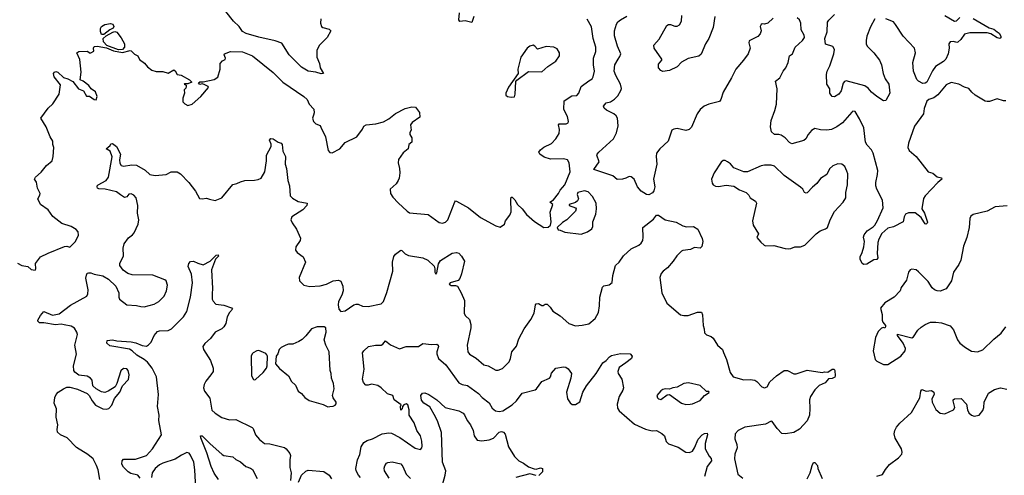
# Model space of a CAD drawing. Extents: x 2133461 to 2293071, y 753526 to 916327.
# Tile 368 of 459: x 2233754 to 2242771, y 860664 to 864837. Entities that reach past the tile are written whole.
import ezdxf

# ---------------------------------------------------------------- set-up
doc = ezdxf.new("R2010")
doc.units = 0

msp = doc.modelspace()

# ---------------------------------------------------------------- linework, layer by layer
at = {"layer": '0CON10XD'}
for points in [[(2236511.2, 864845), (2236508.8, 864805), (2236517.5, 864775), (2236530, 864765), (2236589.5, 864749.5), (2236602.5, 864735), (2236570, 864675), (2236498.3, 864601.7), (2236474.2, 864555), (2236476, 864495), (2236500, 864435), (2236506.2, 864395), (2236536.7, 864343.3), (2236515, 864341.2), (2236465, 864356.2), (2236395, 864366.7), (2236335, 864403.3), (2236223.3, 864515), (2236155, 864623.3), (2236094.1, 864644.1), (2235945, 864675.6), (2235828.3, 864711.7), (2235795, 864728.8), (2235765, 864773.3), (2235713.3, 864825), (2235643, 864913)], [(2237913.3, 864865), (2237895, 864812.5), (2237835, 864828), (2237785, 864821.2), (2237776.2, 864835), (2237780.7, 864900.7)], [(2240655, 864850), (2240605, 864804), (2240575, 864796.7), (2240555, 864800), (2240545, 864793.3), (2240534.3, 864775), (2240542.9, 864735), (2240535, 864706.2), (2240515, 864682.5), (2240436, 864644), (2240430, 864625), (2240444.2, 864575), (2240425, 864523.3), (2240383.8, 864465), (2240313.8, 864385), (2240274, 864305), (2240195, 864173.3), (2240174.2, 864105), (2240162.5, 864087.5), (2240065, 864064.2), (2240023.8, 864045), (2239985.8, 864015), (2239957.8, 863975), (2239906.9, 863853.1), (2239885, 863830.6), (2239855, 863821.9), (2239775, 863839.4), (2239744.3, 863835.7), (2239725.7, 863824.3), (2239691.4, 863725), (2239616, 863655), (2239586.6, 863613.4), (2239581.9, 863585), (2239588.1, 863515), (2239559.2, 863375), (2239572, 863305), (2239561.7, 863268.3), (2239549.5, 863250.5), (2239515, 863233.3), (2239495, 863236.7), (2239446.7, 863265), (2239412.5, 863307.5), (2239380, 863375), (2239355, 863398.8), (2239335, 863402), (2239305.4, 863384.6), (2239275, 863375.6), (2239225, 863374.3), (2239185, 863405.6), (2239012.5, 863465), (2239061.1, 863535), (2239040.8, 863595), (2239042.5, 863605), (2239057.5, 863625), (2239193.5, 863746.5), (2239219.1, 863800.9), (2239235.5, 863864.5), (2239228.1, 863935), (2239217.5, 863955), (2239195, 863975.7), (2239127.7, 864007.7), (2239107.7, 864027.7), (2239101.2, 864045), (2239125.6, 864074.4), (2239165, 864085.6), (2239202.4, 864107.6), (2239231.1, 864138.9), (2239260.8, 864189.2), (2239264.1, 864205.9), (2239255.6, 864245), (2239212.2, 864325), (2239199.2, 864365), (2239204.4, 864425), (2239233.9, 864476.1), (2239251.3, 864498.7), (2239260.8, 864525), (2239230, 864595), (2239200.2, 864690.2), (2239201.5, 864735), (2239218.9, 864795), (2239232.7, 864817.3), (2239255, 864836.9), (2239315, 864870)], [(2240119.4, 864865), (2240105.7, 864765), (2240065.6, 864664.4), (2240035, 864616.7), (2239995, 864520), (2239975, 864503.3), (2239875, 864482), (2239815, 864448.9), (2239773.7, 864406.3), (2239705, 864370.8), (2239645, 864361.3), (2239625, 864370.9), (2239603.8, 864395), (2239605, 864428.8), (2239633.3, 864465), (2239633.3, 864475), (2239563.8, 864575), (2239562, 864605), (2239610.7, 864659.3), (2239680, 864785), (2239695, 864793.8), (2239713.9, 864793.9), (2239755, 864776.7), (2239775, 864776.7), (2239795, 864788.8), (2239815, 864822.5), (2239816.9, 864875)], [(2242785, 864093.3), (2242765, 864093.3), (2242705, 864113.3), (2242635, 864086.7), (2242615, 864086.2), (2242595, 864092), (2242504.2, 864145), (2242472.1, 864172.1), (2242445, 864207.1), (2242405, 864218.1), (2242355, 864245.8), (2242285, 864260.8), (2242238.6, 864241.4), (2242161.8, 864148.2), (2242125, 864121.1), (2242081.2, 864105), (2242060.7, 864089.3), (2242037.5, 864025), (2242031.9, 863975), (2241947.6, 863862.4), (2241893.5, 863705), (2241888.1, 863665), (2241899.4, 863639.4), (2241965, 863583.3), (2242073.8, 863445), (2242115, 863430), (2242155, 863398), (2242195, 863387.5), (2242200, 863375), (2242163, 863347), (2242045, 863222.5), (2242030.5, 863199.5), (2242016.7, 863105), (2242039.2, 863065), (2242066.1, 862983.9), (2242065.9, 862974.1), (2242055, 862963.3), (2242045, 862967.5), (2242034.2, 862984.2), (2242010, 863025), (2241955, 863066.7), (2241895, 863066.7), (2241867.5, 863055), (2241855, 863032.5), (2241843.3, 862985), (2241755, 862938.8), (2241705, 862926), (2241650, 862880), (2241622, 862828), (2241611.4, 862795), (2241605.7, 862695.7), (2241613.8, 862655), (2241605, 862640), (2241575, 862638.8), (2241512.7, 862597.3), (2241485, 862594), (2241470, 862605), (2241450.8, 862645), (2241450, 862665), (2241470, 862705), (2241484.2, 862755), (2241490.8, 862805), (2241482, 862845), (2241486.2, 862865), (2241515.8, 862904.2), (2241570.5, 862939.5), (2241584.6, 862955.4), (2241611.1, 862998.9), (2241662.2, 863115), (2241654.4, 863185), (2241605, 863283.8), (2241595.6, 863315), (2241595.6, 863345), (2241610.3, 863419.7), (2241611.5, 863455), (2241568.5, 863615), (2241554.4, 863645), (2241515, 863688.1), (2241499.1, 863715), (2241483.1, 863845), (2241445, 863930), (2241405, 863996.7), (2241385, 863998), (2241375, 863991.2), (2241288.3, 863891.7), (2241236.2, 863855), (2241188, 863832), (2241145, 863825.6), (2241087.6, 863827.6), (2241035, 863840.8), (2241005, 863820.8), (2240974.3, 863785), (2240953.4, 863746.6), (2240935, 863730), (2240825, 863699.2), (2240805, 863710.8), (2240765, 863754.2), (2240728.7, 863778.7), (2240705.8, 863785.8), (2240665, 863784.4), (2240638.8, 863808.8), (2240630.5, 863855), (2240635.5, 863915), (2240669.2, 864005), (2240683.9, 864063.9), (2240691.4, 864205), (2240674.3, 864275), (2240714.5, 864305.5), (2240746, 864365), (2240769.2, 864395), (2240790.8, 864445), (2240803, 864507), (2240830, 864525), (2240855.8, 864585), (2240922.5, 864645), (2240940, 864675), (2240938.1, 864695), (2240911.5, 864745), (2240906.4, 864806.4), (2240895, 864836.2), (2240875, 864853.8)], [(2241584.2, 864845), (2241545, 864771.2), (2241513.3, 864686.7), (2241504.5, 864645), (2241506.7, 864615), (2241515.7, 864595), (2241575, 864534), (2241627.5, 864465), (2241645.8, 864425), (2241661.9, 864345), (2241680, 864295), (2241714.3, 864245), (2241721.4, 864165), (2241685, 864096.7), (2241665, 864094.2), (2241602.9, 864135), (2241555, 864172.5), (2241525, 864210.5), (2241495, 864230.9), (2241323.9, 864276.1), (2241307.7, 864272.3), (2241294.3, 864255.7), (2241277.8, 864185), (2241257.1, 864155), (2241215, 864130.8), (2241195, 864134), (2241186.2, 864145), (2241174, 864165), (2241172.5, 864205), (2241147.1, 864245), (2241142.2, 864335), (2241148.5, 864365), (2241174.5, 864415), (2241210, 864525), (2241215.6, 864565), (2241200.2, 864590.2), (2241133.1, 864613.1), (2241127.1, 864665), (2241150, 864725), (2241153.3, 864815), (2241165, 864834), (2241215, 864883.3)], [(2242225, 864876.5), (2242315, 864822.9), (2242332.1, 864827.9), (2242365, 864858)], [(2234525, 864700), (2234505, 864702.5), (2234495, 864730), (2234494.2, 864755), (2234504, 864775), (2234535, 864792.9), (2234585, 864801.4), (2234606.4, 864796.4), (2234616, 864775), (2234609.3, 864760.7), (2234580, 864745), (2234525, 864700)], [(2238468.6, 862988.6), (2238555, 862933.8), (2238595, 862937.5), (2238616.1, 862953.9), (2238620, 862985), (2238613.3, 863075), (2238637.5, 863145), (2238610, 863165), (2238641.7, 863188.3), (2238690, 863245), (2238704, 863275), (2238745.4, 863324.6), (2238794.4, 863445), (2238785.9, 863525.9), (2238772.3, 863552.3), (2238735, 863563.1), (2238615, 863558), (2238557.7, 863577.7), (2238517.5, 863605), (2238507.5, 863625), (2238522.5, 863645), (2238555, 863668.8), (2238625.6, 863704.4), (2238665.5, 863744.5), (2238694.2, 863795), (2238697.7, 863832.3), (2238690, 863875), (2238695, 863882.5), (2238757.7, 863882.3), (2238778.3, 863891.7), (2238781.2, 863905), (2238770.3, 863950.3), (2238737.5, 864015), (2238740, 864095), (2238811.9, 864138.1), (2238855, 864144), (2238874, 864165), (2238895.7, 864225), (2238965, 864278.1), (2238995.6, 864294.4), (2239006.5, 864313.5), (2239018, 864365), (2239008.5, 864425), (2239009.4, 864485), (2239030, 864545), (2239030.6, 864585), (2239006.5, 864665), (2238990.3, 864770.3), (2238950.9, 864840.9)], [(2242485, 864849.4), (2242633, 864763), (2242675, 864750), (2242706, 864726), (2242725, 864712.5), (2242738, 864685), (2242738, 864672), (2242730, 864665), (2242705, 864671.5), (2242647.8, 864707.8), (2242615, 864715.7), (2242455, 864716.5), (2242405, 864703.8), (2242372.5, 864655), (2242345, 864630), (2242335, 864628), (2242305, 864638.8), (2242275, 864633.3), (2242264, 864615), (2242265.8, 864575.8), (2242258.2, 864525), (2242236.7, 864475), (2242215, 864454.4), (2242142.3, 864407.7), (2242112.4, 864367.6), (2242061.2, 864265), (2242047.5, 864255), (2242025, 864252.5), (2241985, 864272.5), (2241969.7, 864289.7), (2241939.2, 864365), (2241934.4, 864445), (2241958.2, 864535), (2241950, 864575), (2241844.4, 864685), (2241773.8, 864793.8), (2241755, 864816), (2241685, 864845.7)], [(2234660.3, 864560.3), (2234551.5, 864601.5), (2234520.8, 864635), (2234520, 864665), (2234545, 864690), (2234606.4, 864723.6), (2234625, 864730), (2234645, 864724), (2234685, 864670), (2234714.4, 864615), (2234715.5, 864584.5), (2234695, 864562.5), (2234660.3, 864560.3)], [(2233735, 862606.7), (2233775, 862586.7), (2233827.7, 862577.7), (2233859.3, 862549.3), (2233895, 862542.5), (2233902.5, 862555), (2233900, 862605), (2233944.3, 862665.7), (2234015, 862700), (2234165, 862758.8), (2234185, 862761.2), (2234215, 862754), (2234264, 862805), (2234293.3, 862863.3), (2234288.8, 862895), (2234271.2, 862915), (2234225, 862942), (2234140.3, 862970.3), (2234058.8, 863035), (2234015, 863096.7), (2233943.9, 863143.9), (2233920, 863195), (2233940, 863230), (2233942, 863245), (2233917.1, 863295), (2233907.7, 863347.7), (2233891.2, 863375), (2233898.8, 863395), (2233949.7, 863440.3), (2233998.8, 863501.2), (2234051.2, 863545), (2234061.2, 863585), (2234066.2, 863665), (2234056.7, 863695), (2234057.5, 863725), (2234033.1, 863765), (2233997.5, 863855), (2233948.8, 863935), (2234014.5, 864025.5), (2234057.8, 864065), (2234115.7, 864155), (2234129.3, 864239.3), (2234070, 864315), (2234063.8, 864345), (2234072.3, 864357.7), (2234085, 864363.3), (2234105, 864356.7), (2234155, 864306.7), (2234195.9, 864295.9), (2234240.7, 864270.7), (2234292.5, 864205), (2234340, 864185), (2234365, 864137.5), (2234395, 864137.5), (2234435, 864107.5), (2234455, 864102.5), (2234463.3, 864135), (2234450, 864175), (2234407.5, 864205), (2234387.5, 864235), (2234335, 864273.3), (2234307.5, 864285), (2234316.2, 864355), (2234303.9, 864473.9), (2234277.5, 864535), (2234295, 864546.7), (2234375, 864547.5), (2234393, 864533), (2234405, 864532.5), (2234432.5, 864547.5), (2234430, 864575), (2234435, 864590), (2234465, 864593.3), (2234547.9, 864577.9), (2234615, 864553.3), (2234695, 864535.7), (2234765, 864554.2), (2234775, 864552), (2234805, 864521.2), (2234836.7, 864505), (2234853.1, 864473.1), (2234898.6, 864438.6), (2234923.8, 864405), (2234965, 864374.4), (2235005, 864362.2), (2235065, 864363.8), (2235115, 864346.7), (2235166.4, 864376.4), (2235178.3, 864368.3), (2235196.4, 864336.4), (2235232.5, 864327.5), (2235310, 864285), (2235330, 864265), (2235295, 864250), (2235265, 864250), (2235260, 864245), (2235278.3, 864238.3), (2235280, 864225), (2235275, 864210), (2235260, 864195), (2235262.5, 864165), (2235247, 864117), (2235247.5, 864085), (2235267.5, 864065), (2235295, 864050), (2235335, 864063.3), (2235412.5, 864135), (2235482.5, 864215), (2235480, 864225), (2235445, 864242.5), (2235425, 864250), (2235405, 864242.5), (2235391.7, 864258.3), (2235403.3, 864266.7), (2235435, 864266.7), (2235535, 864288.1), (2235568.7, 864311.3), (2235588.8, 864385), (2235590, 864435), (2235610.7, 864459.3), (2235635, 864472.5), (2235640, 864485), (2235627.5, 864515), (2235630, 864525), (2235685, 864546.2), (2235795, 864541.2), (2235885, 864506.2), (2236074.2, 864354.2), (2236164.5, 864264.5), (2236356.7, 864135), (2236387.5, 864105), (2236405, 864062.5), (2236448.3, 864018.3), (2236451.2, 863985), (2236445, 863962.5), (2236436.7, 863935), (2236443.8, 863905), (2236465, 863883.3), (2236505, 863867.5), (2236513.6, 863853.6), (2236553.8, 863765), (2236578.3, 863638.3), (2236595, 863620), (2236615, 863616.7), (2236685.6, 863654.4), (2236735, 863711.2), (2236842.5, 863765), (2236893.3, 863835), (2236905, 863862.5), (2236927, 863873), (2237015, 863882.5), (2237085, 863902), (2237135, 863930), (2237195, 863977.5), (2237285, 864023.8), (2237345, 864040), (2237380, 864035), (2237417, 863987), (2237417.5, 863945), (2237350, 863895), (2237332.5, 863875), (2237340, 863825), (2237327.5, 863805), (2237327.5, 863785), (2237346.2, 863755), (2237346, 863715), (2237317.5, 863695), (2237312.5, 863655), (2237265, 863616.7), (2237222.7, 863557.3), (2237221.4, 863525), (2237232.9, 863475), (2237234.2, 863435.8), (2237229.2, 863385), (2237220.8, 863365), (2237202, 863335), (2237148, 863285), (2237150, 863245), (2237171.2, 863211.2), (2237218.8, 863158.8), (2237302.1, 863082.1), (2237325, 863069.2), (2237495, 863054.2), (2237595, 862978.8), (2237626.1, 862973.9), (2237655, 862983.8), (2237675, 863003.3), (2237740.5, 863169.5), (2237745, 863176.7), (2237755, 863176.2), (2237865, 863113.8), (2237975, 863024), (2238115, 862948.8), (2238155, 862937.5), (2238192.5, 862965), (2238203.9, 862996.1), (2238243.9, 863046.1), (2238253.9, 863076.1), (2238250.5, 863189.5), (2238255, 863210), (2238265, 863210), (2238287.3, 863187.3), (2238313.8, 863145), (2238355.8, 863105.8), (2238395, 863051.2), (2238468.6, 862988.6)], [(2238255, 864127.5), (2238285, 864130), (2238292.5, 864155), (2238298.3, 864271.7), (2238307, 864283), (2238415, 864361.2), (2238535, 864360), (2238592.1, 864407.9), (2238665, 864456.7), (2238696.7, 864505), (2238697.5, 864535), (2238675, 864570), (2238645, 864585.8), (2238575, 864590.8), (2238497, 864567), (2238472.5, 864595), (2238455, 864603.3), (2238427.5, 864595), (2238401.2, 864575), (2238343.8, 864495), (2238317.5, 864385), (2238320, 864345), (2238231.7, 864218.3), (2238206.7, 864165), (2238207.5, 864145), (2238220, 864135), (2238255, 864127.5)], [(2234488, 860625), (2234472.9, 860715), (2234458.6, 860755), (2234426, 860815), (2234378.8, 860855), (2234275, 860920), (2234187.7, 861007.7), (2234128, 861035), (2234100.3, 861060.3), (2234097.7, 861082.3), (2234104.5, 861125), (2234089.6, 861195), (2234091.5, 861271.5), (2234071.2, 861325), (2234076, 861375), (2234090, 861405), (2234106, 861425), (2234155, 861456.2), (2234185, 861470), (2234215, 861471.4), (2234285, 861454.2), (2234372.3, 861412.3), (2234390, 861395), (2234417.5, 861345), (2234450, 861305), (2234515, 861273.3), (2234545, 861270), (2234570, 861275), (2234597.5, 861305), (2234623.9, 861366.1), (2234671.2, 861425), (2234696.4, 861483.6), (2234749.7, 861540.3), (2234755.7, 861585), (2234748, 861625), (2234735, 861638), (2234705, 861641.2), (2234680, 861620), (2234643.3, 861505), (2234627.5, 861475), (2234565, 861433.3), (2234535, 861423.3), (2234505, 861427.5), (2234455, 861456.7), (2234425, 861482.5), (2234418.8, 861535), (2234403.8, 861555), (2234371.7, 861571.7), (2234295, 861581.9), (2234259.1, 861609.1), (2234250.8, 861625), (2234247.3, 861667.3), (2234275.9, 861774.1), (2234259.6, 861855), (2234284.2, 861955), (2234279.2, 861975), (2234255, 862011.4), (2234225, 862028.6), (2234163.2, 862043.2), (2234135, 862046.7), (2234080.9, 862040.9), (2233975, 862060), (2233935, 862061.2), (2233920, 862075), (2233920, 862085), (2233943.9, 862126.1), (2233977, 862163), (2234055, 862129.2), (2234115, 862143.1), (2234218.9, 862221.1), (2234368.8, 862305), (2234379.2, 862325), (2234381.2, 862361.2), (2234360.3, 862469.7), (2234365, 862497.5), (2234373.8, 862515), (2234385, 862519.2), (2234405, 862519.4), (2234435, 862507.5), (2234515, 862491.2), (2234569.1, 862459.1), (2234636, 862395), (2234661.2, 862335), (2234662, 862295), (2234668.1, 862278.1), (2234735, 862223.8), (2234825, 862220), (2234865, 862208.8), (2234895, 862208), (2234985, 862231.4), (2235028.8, 862255), (2235076.6, 862303.4), (2235099.2, 862355), (2235107.5, 862405), (2235096, 862445), (2235083.3, 862455), (2234975, 862498), (2234785, 862500.8), (2234745, 862512.5), (2234703.4, 862543.4), (2234672, 862585), (2234671.2, 862605), (2234705.7, 862675), (2234703.1, 862745), (2234710.6, 862785), (2234750.3, 862839.7), (2234786, 862865), (2234802.5, 862885), (2234839.4, 862965), (2234845.5, 863005), (2234833.6, 863065), (2234835.5, 863135.5), (2234822.5, 863205), (2234800.3, 863230.3), (2234775, 863242.9), (2234752.4, 863237.6), (2234735, 863213.3), (2234715, 863207.5), (2234677.5, 863232.5), (2234640.5, 863260.5), (2234535.8, 863285.8), (2234477.7, 863287.7), (2234466.7, 863295), (2234463.8, 863305), (2234464, 863315), (2234473.3, 863325), (2234547.4, 863362.6), (2234567.8, 863395), (2234601.2, 863581.2), (2234582.5, 863632.5), (2234547.5, 863655), (2234582.5, 863685), (2234590.5, 863699.5), (2234605, 863703.8), (2234640, 863675), (2234678.8, 863605), (2234668, 863552), (2234671.7, 863521.7), (2234685, 863502.9), (2234705, 863495.7), (2234782.4, 863507.6), (2234823.9, 863503.9), (2234905, 863460), (2234945, 863418.8), (2234995, 863408.8), (2235095, 863420), (2235143, 863443), (2235195, 863444), (2235225.7, 863425.7), (2235303.8, 863345), (2235365, 863266.7), (2235400.7, 863200.7), (2235425, 863196.7), (2235465, 863202), (2235493.2, 863193.2), (2235545, 863181.9), (2235606, 863204), (2235705, 863328.8), (2235743.9, 863336.1), (2235775, 863353.3), (2235815, 863364), (2235905, 863367.5), (2235937, 863373), (2235964.2, 863385.8), (2235998, 863445), (2236013.3, 863545), (2236014.2, 863595), (2236056.1, 863676.1), (2236058.3, 863698.3), (2236043.3, 863735), (2236055, 863748.8), (2236075, 863746.2), (2236120, 863715), (2236150, 863705), (2236157.5, 863695), (2236164.3, 863634.3), (2236190, 863585), (2236185.6, 863515), (2236197.1, 863475), (2236209.2, 863365), (2236226, 863315), (2236232.3, 863222.3), (2236251.7, 863201.7), (2236305, 863172.5), (2236387.5, 863155), (2236384, 863135), (2236347.1, 863095), (2236248, 863032), (2236237.9, 863005), (2236251, 862975), (2236288.5, 862918.5), (2236325.6, 862835), (2236322.2, 862815), (2236282, 862755), (2236281.2, 862725), (2236295.8, 862705.8), (2236350, 862665), (2236371.2, 862615), (2236312.5, 862475), (2236317.5, 862445), (2236356.4, 862406.4), (2236411.9, 862391.9), (2236505, 862400), (2236563.3, 862415), (2236625, 862444), (2236675, 862451.2), (2236695, 862443.3), (2236714, 862395), (2236715.8, 862354.2), (2236705.8, 862315), (2236674.5, 862255.5), (2236671.4, 862225), (2236676.1, 862186.1), (2236695, 862163.3), (2236735, 862171.2), (2236815, 862224), (2236835, 862230.8), (2236855, 862232), (2236895, 862214.2), (2236945, 862210), (2237065, 862235.8), (2237086.7, 862255), (2237117.8, 862337.8)], [(2240795, 862737.5), (2240815, 862742.5), (2240853.6, 862756.4), (2240905, 862757.5), (2240945, 862772.5), (2241047.5, 862875), (2241085, 862903.3), (2241135, 862921.2), (2241151.2, 862935), (2241176.9, 863005), (2241215, 863080), (2241295, 863166.2), (2241318.6, 863205), (2241320.6, 863255), (2241335.6, 863325), (2241336.7, 863425), (2241330.3, 863450.3), (2241311.7, 863491.7), (2241284.1, 863514.1), (2241245, 863516), (2241201.7, 863498.3), (2241169.5, 863470.5), (2241145, 863420), (2241088.3, 863381.7), (2241055, 863336.2), (2241015.8, 863304.2), (2240965, 863250), (2240955, 863246.7), (2240940, 863255), (2240926.2, 863285), (2240905, 863303.8), (2240755, 863408.8), (2240665.4, 863495.4), (2240635, 863505.7), (2240574, 863504), (2240545, 863498), (2240420, 863445), (2240385, 863443.3), (2240295, 863481.2), (2240265, 863516.7), (2240236.1, 863536.1), (2240215, 863546.7), (2240195, 863547.5), (2240177, 863533), (2240113.3, 863435), (2240090, 863375), (2240095, 863340), (2240104.1, 863324.1), (2240127, 863313), (2240155, 863310), (2240225, 863322.5), (2240295, 863312.5), (2240345, 863277.5), (2240407.5, 863255), (2240430.7, 863230.7), (2240444.1, 863204.1), (2240493.9, 863173.9), (2240501.2, 863155), (2240463.8, 862995), (2240470, 862955), (2240520, 862875), (2240505, 862842.5), (2240540.5, 862800.5), (2240571.7, 862771.7), (2240585, 862766.7), (2240659.5, 862769.5), (2240765, 862741.2), (2240795, 862737.5)], [(2238895, 862874), (2238955, 862893.8), (2238995, 862920), (2239003.6, 862943.6), (2239003.9, 862986.1), (2239030, 863055), (2239036.7, 863105), (2239033.8, 863155), (2238998.8, 863218.8), (2238959.8, 863259.8), (2238928, 863268), (2238865.4, 863254.6), (2238860.4, 863235), (2238870.6, 863195), (2238863.6, 863176.4), (2238845, 863163.3), (2238787.5, 863145), (2238787.5, 863135), (2238845, 863113.3), (2238851.2, 863105), (2238845, 863083.3), (2238765.9, 863004.1), (2238725, 862980), (2238677.5, 862935), (2238685, 862912.5), (2238705, 862910), (2238745, 862890), (2238895, 862874)], [(2242797.7, 863132.3), (2242687.7, 863122.3), (2242615, 863082), (2242486.1, 863053.9), (2242465, 863037.5), (2242456.2, 863015), (2242449.2, 862935), (2242427, 862843), (2242398.3, 862761.7), (2242374.2, 862635), (2242354.2, 862595), (2242305.8, 862525), (2242287.5, 862445), (2242238.3, 862371.7), (2242185, 862351.5), (2242155, 862352.5), (2242132.4, 862362.4), (2242110.2, 862380.2), (2242075, 862439.2), (2241985, 862528.8), (2241965, 862546.2), (2241925, 862553.3), (2241907.5, 862545), (2241894.1, 862525.9), (2241875, 862450), (2241826.7, 862385), (2241817.3, 862352.7), (2241761.2, 862295), (2241676.1, 862243.9), (2241637.5, 862195), (2241653.6, 862136.4), (2241653.9, 862083.9), (2241660, 862065), (2241682.5, 862035), (2241682.5, 862025), (2241677, 862013), (2241665, 862017.5), (2241645, 862012.5), (2241615, 861982.5), (2241591.2, 861925), (2241570, 861805), (2241587.5, 861725), (2241605, 861710), (2241665, 861680), (2241705, 861680), (2241823.6, 861756.4), (2241864, 861805), (2241867.1, 861825), (2241845, 861874), (2241793.8, 861945), (2241793.6, 861956.4), (2241925, 861924.2), (2241938.2, 861931.8), (2241978, 861992), (2242008.5, 862021.5), (2242045, 862045.7), (2242095, 862066), (2242145, 862068), (2242195, 862061.2), (2242275, 862032.5), (2242306.4, 861996.4), (2242343.1, 861905), (2242365, 861874), (2242414.2, 861834.2), (2242471.9, 861801.9), (2242525, 861796), (2242575, 861814), (2242675, 861912), (2242743.3, 861965), (2242785, 862023.3)], [(2237117.8, 862337.8), (2237170.5, 862535), (2237169.1, 862615), (2237180.7, 862669.3), (2237195, 862690), (2237245, 862726.7), (2237255, 862723.8), (2237285, 862692), (2237315, 862678), (2237445.6, 862655.6), (2237491.2, 862635), (2237550.3, 862580.3), (2237557.1, 862555), (2237554.6, 862525), (2237565, 862506.2), (2237575, 862518.8), (2237589.9, 862600.1), (2237608, 862632), (2237715, 862699), (2237754.5, 862704.5), (2237777.3, 862697.3), (2237801.5, 862671.5), (2237828.1, 862625), (2237800.6, 862509.4), (2237783.8, 862466.2), (2237770.8, 862449.2), (2237695, 862427), (2237687.3, 862415), (2237705, 862402.5), (2237745, 862401.5), (2237764, 862395), (2237795.7, 862335), (2237827.8, 862265), (2237825.8, 862145), (2237836, 862125), (2237872.1, 862092.1), (2237886.9, 862045), (2237885.6, 862015), (2237853.1, 861855), (2237857.5, 861795), (2237875, 861774.2), (2237935, 861735.7), (2238004, 861675), (2238045, 861668), (2238115, 861628), (2238135, 861626), (2238175, 861642), (2238235.5, 861704.5), (2238249.2, 861735), (2238260, 861795), (2238305, 861847.5), (2238326.1, 861913.9), (2238373.3, 862005), (2238435, 862090), (2238465, 862150), (2238478.8, 862225), (2238485, 862233.3), (2238505, 862238), (2238535, 862218.8), (2238549.5, 862220.5), (2238565, 862232.5), (2238585, 862232.5), (2238612.5, 862205), (2238636.1, 862166.1), (2238705, 862123.8), (2238783.3, 862055), (2238845, 862034.2), (2238905, 862039.2), (2238967.3, 862052.7), (2239025, 862098.8), (2239054.3, 862155), (2239064.2, 862215), (2239066, 862295), (2239091.7, 862388.3), (2239105, 862398.8), (2239151.7, 862408.3), (2239178.8, 862431.2), (2239185.8, 862495), (2239210.8, 862585), (2239245.4, 862614.6), (2239285, 862672.9), (2239355, 862739.2), (2239425, 862771.2), (2239445, 862790), (2239460, 862815), (2239464, 862845), (2239460, 862935), (2239559.5, 863010.5), (2239585, 863048), (2239605, 863048), (2239665, 863003.8), (2239765, 862982), (2239828.3, 862948.3), (2239859.3, 862940.7), (2239925, 862943.3), (2239965, 862917.5), (2240005, 862832.5), (2240009.5, 862805), (2240001.4, 862758.6), (2239985, 862744.2), (2239935, 862749.2), (2239896.4, 862733.6), (2239827, 862723), (2239813.9, 862716.1), (2239772.5, 862675), (2239740, 862625), (2239686.2, 862565), (2239646.2, 862535), (2239628.8, 862511.2), (2239617.5, 862475), (2239636, 862335), (2239681.7, 862241.7), (2239805, 862133.8), (2239835, 862126.2), (2239875, 862128), (2239962.1, 862157.9), (2239998.1, 862158.1), (2240008.6, 862135), (2240013.8, 862035), (2240023.1, 862005), (2240025, 861967.5), (2240045, 861950.8), (2240085.6, 861935.6), (2240105, 861921.2), (2240144, 861855), (2240190.8, 861815), (2240199.4, 861789.4), (2240227.1, 861725), (2240260, 861605), (2240286.7, 861565), (2240385, 861536.9), (2240445, 861541.8), (2240485.3, 861535.3), (2240505, 861524.4), (2240550, 861475), (2240575, 861463.8), (2240599.5, 861475), (2240625, 861520.6), (2240685, 861575.6), (2240755, 861622.5), (2240785, 861623.8), (2240844.2, 861594.2), (2240863.9, 861593.9), (2240965, 861625.6), (2241104.1, 861604.1), (2241125, 861611.2), (2241155, 861608.8), (2241195, 861636), (2241212.5, 861635), (2241220, 861625), (2241222.5, 861575), (2241217.5, 861562.5), (2241195, 861549.2), (2241161.7, 861548.3), (2241129.1, 861510.9), (2241074.4, 861485.6), (2241035, 861448), (2240994.7, 861385.3), (2240986.2, 861355), (2240991.5, 861275), (2240986.4, 861213.6), (2240966.5, 861163.5), (2240894.6, 861085.4), (2240845, 861056.7), (2240766.6, 861043.4), (2240735, 861047.1), (2240691.5, 861091.5), (2240645, 861156.7), (2240635, 861158.8), (2240585, 861131.1), (2240395, 861104.4), (2240334.2, 861075), (2240307.8, 861045), (2240303.2, 860996.8), (2240321.9, 860945), (2240324.3, 860915.7), (2240302.2, 860857.8), (2240298.8, 860815), (2240331.2, 860675), (2240377.7, 860637.7)], [(2234856.8, 860636.8), (2234835, 860666), (2234771.7, 860681.7), (2234747.5, 860695), (2234705, 860737.5), (2234690, 860765), (2234693.6, 860796.4), (2234705, 860812.5), (2234815, 860811.4), (2234915, 860844.4), (2234970.5, 860905), (2235053.5, 861035), (2235030, 861165), (2235032.9, 861215), (2235016.5, 861295), (2235026.1, 861405), (2235006.7, 861565), (2234966.6, 861645), (2234925, 861698.9), (2234895, 861724.7), (2234827.5, 861765), (2234785, 861805.4), (2234758.8, 861818.8), (2234581.1, 861851.1), (2234553.8, 861875), (2234555, 861900), (2234605, 861904.3), (2234645, 861894.5), (2234775, 861886.2), (2234816.6, 861876.6), (2234875, 861852.3), (2234915, 861846.5), (2234935, 861857.5), (2234958.2, 861881.8), (2234985, 861945.7), (2235015, 861980), (2235035, 861987.8), (2235115, 861991.4), (2235145.8, 862005), (2235256, 862114), (2235285.3, 862164.7), (2235317.9, 862295), (2235336.4, 862426.4), (2235328.1, 862505), (2235297.5, 862577.5), (2235302.5, 862605), (2235318.2, 862621.8), (2235345.4, 862625.4), (2235385, 862605.7), (2235435, 862592.9), (2235498.8, 862625), (2235555, 862681.2), (2235573, 862683), (2235575, 862672.5), (2235547.5, 862642.5), (2235510.6, 862545), (2235521.5, 862375), (2235515.5, 862324.5), (2235517.8, 862277.8), (2235527.4, 862257.4), (2235551.7, 862231.7), (2235625, 862221.5), (2235695, 862198), (2235703.3, 862185), (2235675.7, 862154.3), (2235652.9, 862115), (2235641.1, 862055), (2235624.4, 862025), (2235605, 862005.6), (2235545, 861974.2), (2235501.8, 861918.2), (2235449.1, 861870.9), (2235432, 861845), (2235437, 861817), (2235502, 861715), (2235527.1, 861645), (2235527.5, 861615), (2235505, 861583.8), (2235458.8, 861525), (2235444, 861495), (2235438.8, 861465), (2235446.7, 861435), (2235495, 861370), (2235515, 861261.2), (2235545, 861233.1), (2235605, 861194), (2235675, 861170.6), (2235735, 861174.2), (2235882.3, 861102.3), (2235893.8, 861093.8), (2235914.4, 861034.4), (2235951.7, 860991.7), (2235995, 860956), (2236045, 860952.9), (2236178, 860918), (2236195, 860907.5), (2236228.8, 860865), (2236233.8, 860845), (2236228, 860805), (2236229.2, 860735), (2236241.2, 860685), (2236234, 860615)], [(2236575, 861292), (2236595, 861293.8), (2236625, 861297.5), (2236643, 861307), (2236651.7, 861318.3), (2236653.3, 861335), (2236625, 861373.3), (2236617.5, 861395), (2236634.3, 861455), (2236628, 861505), (2236610, 861555), (2236608.1, 861595), (2236598.6, 861625), (2236587.1, 861795), (2236558, 861855), (2236544.1, 861904.1), (2236561.2, 861975), (2236557.5, 862015), (2236543.9, 862023.9), (2236480, 862025), (2236426.7, 862005), (2236375, 861941.2), (2236341.7, 861908.3), (2236311.2, 861888.8), (2236255, 861864), (2236215, 861864), (2236192.7, 861857.3), (2236150, 861835), (2236130, 861815), (2236117.5, 861775), (2236103.6, 861756.4), (2236097.5, 861685), (2236135, 861642.5), (2236215, 861573.8), (2236244.5, 861524.5), (2236278.9, 861488.9), (2236305, 861436), (2236334.5, 861414.5), (2236365.4, 861375.4), (2236405, 861349.4), (2236535, 861312), (2236575, 861292)], [(2236875, 860642.2), (2236856.7, 860665), (2236835.5, 860705), (2236832.5, 860725), (2236848.2, 860805), (2236870.4, 860855), (2236881.1, 860925), (2236905, 860963.5), (2236935, 860981.5), (2236985, 860997.5), (2237075, 861043.1), (2237135, 861054.3), (2237159.1, 861049.1), (2237235, 861009.2), (2237375, 860913.1), (2237425, 860901.2), (2237435.9, 860914.1), (2237439.2, 860930.8), (2237437, 860977), (2237426, 861025), (2237391.2, 861075), (2237366.2, 861145), (2237320, 861215), (2237320, 861265), (2237308.8, 861308.8), (2237292.5, 861317.5), (2237271.7, 861308.3), (2237260, 861295), (2237257, 861273), (2237245, 861260), (2237242.5, 861295), (2237248.3, 861308.3), (2237182.5, 861355), (2237172.5, 861395), (2237121.3, 861411.3), (2237065.4, 861465.4), (2237035.4, 861485.4), (2236975, 861497.5), (2236945, 861488.8), (2236925, 861490), (2236904.1, 861514.1), (2236894.2, 861545), (2236908, 861635), (2236894, 861785), (2236905.8, 861804.2), (2236947.5, 861845), (2237012.7, 861857.3), (2237065, 861856), (2237081.2, 861865), (2237105, 861896), (2237148.8, 861858.8), (2237231, 861821), (2237295, 861844.2), (2237405, 861844.4), (2237445, 861871.2), (2237525, 861861), (2237575, 861864.4), (2237587.1, 861857.1), (2237590.6, 861845), (2237575.7, 861795), (2237575.8, 861775), (2237589.2, 861735), (2237655.3, 861675.3), (2237775, 861510), (2237805, 861495.8), (2237855, 861486.9), (2237955, 861413.1), (2237988.6, 861375), (2238055, 861327.5), (2238080.2, 861280.2), (2238113.1, 861253.1), (2238145, 861249.6), (2238178.8, 861255), (2238265, 861307.8), (2238303.4, 861346.6), (2238354.6, 861415.4), (2238475, 861446.7), (2238486.7, 861455), (2238535, 861523.3), (2238607.5, 861555), (2238616.7, 861565), (2238625, 861600), (2238664.2, 861645.8), (2238735, 861656.7), (2238755, 861653.3), (2238777.7, 861637.7), (2238807.5, 861595), (2238802, 861555), (2238762.9, 861425), (2238770.8, 861365), (2238795, 861326.7), (2238815, 861313.8), (2238845, 861313.8), (2238884.1, 861335.9), (2238912.5, 861425), (2238945, 861482.5), (2239033.3, 861595), (2239094, 861695), (2239125, 861716), (2239155, 861748.8), (2239175, 861760), (2239255, 861780), (2239345.7, 861775.7), (2239363.8, 861755), (2239356, 861735), (2239305.9, 861694.1), (2239245, 861650), (2239232, 861615), (2239236.2, 861595), (2239268, 861545), (2239282.9, 861465), (2239277.8, 861445), (2239243.4, 861386.6), (2239225.4, 861315), (2239228.2, 861278.2), (2239244.7, 861254.7), (2239385, 861131.5), (2239485, 861087.1), (2239545, 861070), (2239585, 861072.9), (2239635, 861047.5), (2239659.2, 861025), (2239674.3, 860974.3), (2239695, 860953.3), (2239785, 860922), (2239855, 860874.3), (2239887.4, 860872.6), (2239915.4, 860884.6), (2239934.4, 860915), (2239967.5, 860995), (2240005, 861034), (2240025, 861045.8), (2240048.8, 861048.8), (2240053.3, 861035), (2240031.4, 860955), (2240032.5, 860905), (2240068.9, 860838.9), (2240085, 860816.7), (2240088.6, 860795), (2240050.6, 860745), (2240026.5, 860653.5)], [(2235905, 861537.5), (2235915, 861542.5), (2235983.9, 861606.1), (2236013.3, 861645), (2236020, 861665), (2236022.5, 861755), (2236017, 861767), (2236008.3, 861778.3), (2235945, 861808), (2235925, 861804.2), (2235893.8, 861785), (2235882, 861775), (2235874, 861755), (2235876.2, 861575), (2235895, 861542.5), (2235905, 861537.5)], [(2239855, 861312), (2239895, 861314.3), (2239915, 861317.5), (2239985, 861349.2), (2240025, 861396.2), (2240068.3, 861421.7), (2240065, 861430), (2240045, 861430), (2239985, 861486), (2239879.5, 861509.5), (2239836.1, 861506.1), (2239775, 861470), (2239735, 861466.2), (2239706.1, 861453.9), (2239665, 861456.2), (2239645, 861450), (2239625, 861436.7), (2239587.5, 861395), (2239593.6, 861373.6), (2239605, 861363.3), (2239625, 861358.8), (2239685, 861400), (2239705, 861403.8), (2239815, 861324), (2239855, 861312)], [(2241605, 860656.2), (2241655, 860672.5), (2241682.1, 860717.9), (2241718.2, 860761.8), (2241802, 860825), (2241831.3, 860858.7), (2241835.5, 860875.5), (2241828.1, 860905), (2241770.5, 861005), (2241762.8, 861042.8), (2241766.9, 861073.1), (2241783.8, 861105), (2241815, 861142.5), (2241922, 861238), (2241996.8, 861373.2), (2242006.7, 861435), (2242015, 861450), (2242055, 861433.3), (2242105, 861440), (2242126.1, 861426.1), (2242127.1, 861405), (2242107.5, 861365), (2242110, 861335), (2242145, 861266), (2242185, 861232.2), (2242226.4, 861226.4), (2242306.3, 861263.6), (2242318.2, 861285), (2242302, 861345), (2242303.9, 861356.1), (2242315, 861363.3), (2242375, 861367.5), (2242426.1, 861316.1), (2242432.5, 861265), (2242447.1, 861235), (2242470, 861215), (2242495.6, 861205.6), (2242540, 861215), (2242575, 861256.2), (2242584.3, 861285), (2242585, 861332.5), (2242625, 861416.7), (2242680.9, 861449.1), (2242735, 861465.8), (2242795, 861452.5)], [(2237625.4, 860575), (2237651.5, 860665), (2237655.4, 860705), (2237625.9, 860785), (2237615.9, 861055), (2237583.9, 861155), (2237561.2, 861198.8), (2237510.3, 861290.2), (2237455, 861326), (2237435, 861350.6), (2237427.1, 861395), (2237444.2, 861415.8), (2237465, 861418.6), (2237500, 861405), (2237575, 861354.3), (2237650, 861285), (2237775, 861255.8), (2237815, 861233.8), (2237828.3, 861218.3), (2237850.8, 861165), (2237882, 861125), (2237905.7, 861075.7), (2237916.9, 861025), (2237945, 860985.8), (2237985, 860980), (2238055, 860990), (2238094.7, 861005.3), (2238145, 861058.6), (2238165, 861064.2), (2238185, 861058), (2238199.3, 861039.3), (2238229.5, 860925), (2238286.9, 860835), (2238325.2, 860795.2), (2238368.6, 860775), (2238412.6, 860742.6), (2238465, 860723.8), (2238485, 860718.8), (2238525, 860731.2), (2238543.3, 860725), (2238542, 860695), (2238508.3, 860661.7)], [(2235575.3, 860625.3), (2235535, 860682.9), (2235506.8, 860745), (2235468.8, 860868.8), (2235412.7, 861007.3), (2235410, 861025), (2235425, 861026.7), (2235495, 860954.2), (2235608.8, 860855), (2235625, 860845.8), (2235705, 860834.3), (2235735, 860810), (2235777.3, 860787.3), (2235825, 860745.8), (2235869.5, 860729.5), (2235886.4, 860716.4), (2235928.8, 860635)], [(2235367.5, 860545), (2235358.9, 860715), (2235348.6, 860785), (2235318.7, 860848.7), (2235305, 860866.2), (2235285, 860873.8), (2235235, 860849.2), (2235178.9, 860811.1), (2235065, 860775.5), (2235035, 860760), (2234995.6, 860725), (2234968.6, 860685), (2234961.1, 860645)], [(2236308.3, 860601.7), (2236336, 860665), (2236375, 860700.8), (2236395, 860710), (2236538.3, 860698.3), (2236587.5, 860665), (2236610.5, 860630.5)], [(2237137.4, 860637.4), (2237094.3, 860705), (2237092.1, 860727.9), (2237098.3, 860751.7), (2237113.8, 860775), (2237125, 860781.2), (2237165, 860786), (2237245, 860768.6), (2237263.1, 860745), (2237294.3, 860675), (2237332.9, 860635)], [(2240965, 860630), (2240993.3, 860685), (2241011.2, 860755), (2241025, 860780), (2241035, 860782.5), (2241060, 860755), (2241063.3, 860725), (2241102.5, 860635)], [(2238485, 860660.8), (2238426.1, 860676.1), (2238297.8, 860642.2)]]:
    msp.add_lwpolyline(points, dxfattribs=at)

doc.saveas('drawing.dxf')
